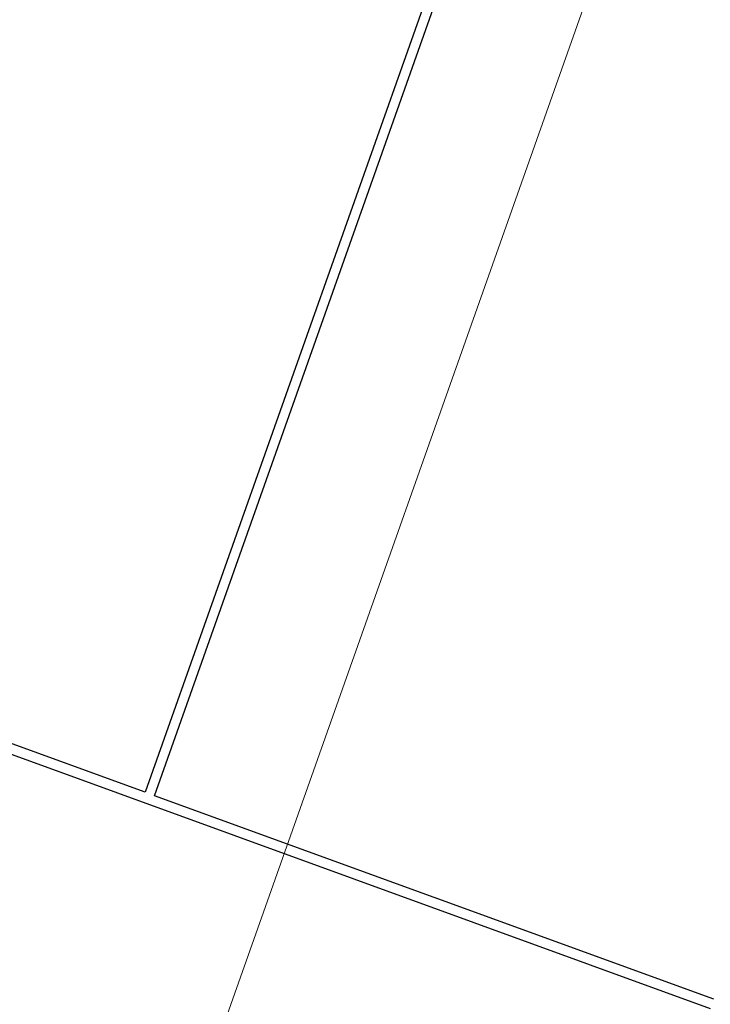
# Model space of a CAD drawing. Header units: millimetres. Extents: x 1512 to 2105, y 794 to 1149.
# Tile 352 of 363: x 2024 to 2031, y 1110 to 1120. Entities that reach past the tile are written whole.
import ezdxf

# ---------------------------------------------------------------- set-up
doc = ezdxf.new("R2010")
doc.units = ezdxf.units.MM
doc.layers.add('A-WALL', color=113, linetype='Continuous', lineweight=9)
doc.layers.add('G-ANNO-SYMB', color=111, linetype='Continuous', lineweight=9)

msp = doc.modelspace()

# ---------------------------------------------------------------- linework, layer by layer
at = {"layer": 'A-WALL', "lineweight": 25}
for p, q in [((2031.4224, 1129.6936), (2025.1705, 1112.0338)), ((2025.2645, 1111.9996), (2031.5167, 1129.6603)), ((2025.1705, 1112.0338), (2022.5533, 1112.9864)), ((2022.5191, 1112.8925), (2030.8529, 1109.8592)), ((2030.8871, 1109.9532), (2025.2645, 1111.9996))]:
    msp.add_line(p, q, dxfattribs=at)
at = {"layer": 'G-ANNO-SYMB', "color": 1}
msp.add_line((2032.9237, 1129.3702), (2000.6741, 1038.2746), dxfattribs=at)

doc.saveas('drawing.dxf')
